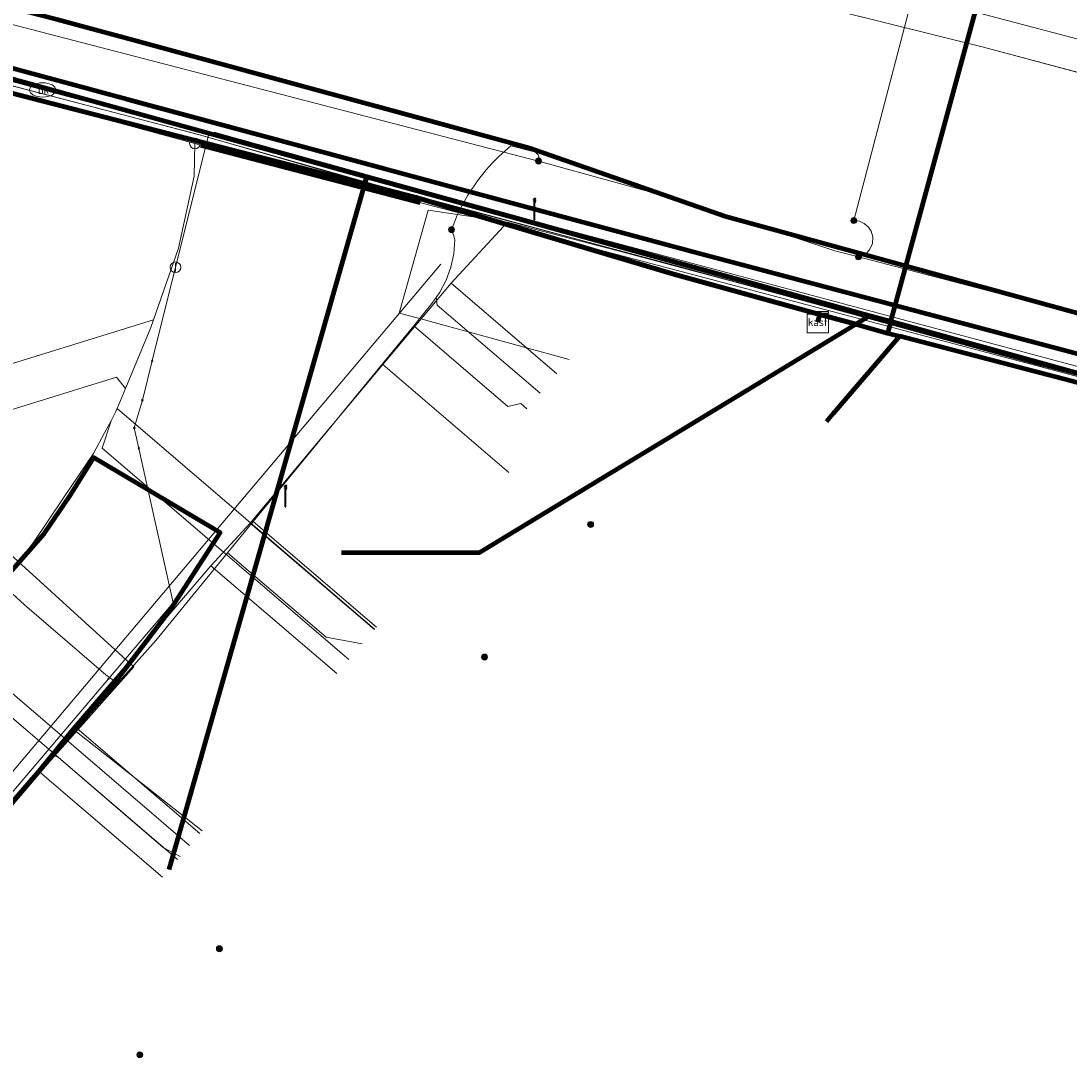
# Model space of a CAD drawing. Extents: x 152558 to 154479, y 462974 to 463683.
# Tile 257 of 638: x 153604 to 153644, y 463461 to 463501. Entities that reach past the tile are written whole.
import ezdxf
from ezdxf.enums import TextEntityAlignment as Align
from ezdxf.lldxf.tags import DXFTag

# ---------------------------------------------------------------- set-up
doc = ezdxf.new("R2010")
doc.units = 0
doc.header["$LTSCALE"] = 0.2
doc.layers.get('0').update_dxf_attribs({"linetype": 'CONTINUOUS'})
for name, color, linetype, lineweight in [('B-RO-KL-DATA_COAXIAAL_17_ZIGGO BV-G', 90, 'KL-DATA-N', 18), ('B-RO-KL-DATA_COAXIAAL_7_ZIGGO BV-G', 90, 'KL-DATA-N', 18), ('B-RO-KL-DATA_DUCT_ZIGGO BV-G', 90, 'CONTINUOUS', 100), ('B-RO-KL-DATA_EUROFIBER NEDERLAND BV-G', 90, 'KL-DATA-N', 18), ('B-RO-KL-DATA_HULPSTUK_KPN BV-S', 90, 'CONTINUOUS', 25), ('B-RO-KL-DATA_HULPSTUK_ZIGGO BV-S', 90, 'CONTINUOUS', 25), ('B-RO-KL-DATA_KABELBED_KPN BV-G', 90, 'CONTINUOUS', 100), ('B-RO-KL-DATA_KABELBED_ZIGGO BV-G', 90, 'CONTINUOUS', 100), ('B-RO-KL-DATA_MANTELBUIS_ASBESTCEMENT_KPN BV-G', 90, 'CONTINUOUS', 100), ('B-RO-KL-DATA_MANTELBUIS_BETON_KPN BV-G', 90, 'CONTINUOUS', 100), ('B-RO-KL-DATA_MANTELBUIS_PVC_1_KPN BV-G', 90, 'CONTINUOUS', 100), ('B-RO-KL-DATA_MANTELBUIS_ZIGGO BV-G', 90, 'CONTINUOUS', 100), ('B-RO-KL-DATA_REGGEFIBER OPERATOR BV-G', 90, 'KL-DATA-N', 18), ('B-RO-KL-DATA_STEDIN NETBEHEER BV-G', 90, 'KL-DATA-N', 18), ('B-RO-KL-ET_LS_400 V_STEDIN NETBEHEER BV-G', 190, 'KL-LS-N', 18), ('B-RO-KL-ET_LS_GEMEENTE AMERSFOORT-S', 190, 'CONTINUOUS', 25), ('B-RO-KL-ET_LS_HULPSTUK_STEDIN NETBEHEER BV-S', 190, 'CONTINUOUS', 25), ('B-RO-KL-ET_MS_10 KV_STEDIN NETBEHEER BV-G', 130, 'KL-MS-N', 18), ('B-RO-KL-GAS_LD_HULPSTUK_STEDIN NETBEHEER BV-S', 50, 'CONTINUOUS', 25), ('B-RO-KL-GAS_LD_KOPER_22_0.1 BAR_STEDIN NETBEHEER BV-G', 50, 'KL-GAS-LD-N', 18), ('B-RO-KL-GAS_LD_MANTELBUIS_ASBESTCEMENT_STEDIN NETBEHEER BV-G', 50, 'CONTINUOUS', 100), ('B-RO-KL-GAS_LD_PE_32_0.1 BAR_STEDIN NETBEHEER BV-G', 50, 'KL-GAS-LD-N', 18), ('B-RO-KL-GAS_LD_PVC_110_0.1 BAR_STEDIN NETBEHEER BV-G', 50, 'KL-GAS-LD-N', 18), ('B-RO-KL-GAS_LD_PVC_63_0.1 BAR_STEDIN NETBEHEER BV-G', 50, 'KL-GAS-LD-N', 18), ('B-RO-KL-WATER_100_VITENS-G', 170, 'KL-WATER-N', 18), ('B-RO-KL-WATER_150_VITENS-G', 170, 'KL-WATER-N', 18), ('B-RO-KL-WATER_HULPSTUK_VITENS-S', 170, 'CONTINUOUS', 25), ('B-RO-KL-WATER_VITENS-S', 170, 'CONTINUOUS', 25)]:
    doc.layers.add(name, color=color, linetype=linetype, lineweight=lineweight)
doc.styles.add('NLCS-ISO', font='NLCS-ISO.ttf')
tags = doc.linetypes.add('KL-DATA-N', pattern='A,4,-1,[101,NLCS.SHX,S=0.5,R=0,X=0,Y=0],-1,4,-1,["D",Standard,S=1,R=0,X=-0.25,Y=-0.5],-1.5', length=12.5).pattern_tags.tags
tags[18] = DXFTag(74, 10)
tags = doc.linetypes.add('KL-GAS-LD-N', pattern='A,4,-1,[69,NLCS.SHX,S=0.5,R=0,X=0,Y=0],-1,4,-1,["L",Standard,S=1,R=0,X=0.25,Y=-0.5],-2', length=13).pattern_tags.tags
tags[18] = DXFTag(74, 10)
tags = doc.linetypes.add('KL-LS-N', pattern='A,4,-1,[103,NLCS.SHX,S=0.75,R=0,X=0,Y=0],-1,4,-1,["L",Standard,S=1,R=0,X=0,Y=-0.5],-2', length=13).pattern_tags.tags
tags[18] = DXFTag(74, 10)
tags = doc.linetypes.add('KL-MS-N', pattern='A,4,-1,[103,NLCS.SHX,S=0.75,R=0,X=0,Y=0],-1,4,-1,["M",Standard,S=1,R=0,X=0,Y=-0.5],-2', length=13).pattern_tags.tags
tags[18] = DXFTag(74, 10)
doc.linetypes.add('KL-WATER-N', pattern='A,7,-0.5,[168,NLCS.SHX,S=0.75,R=0,X=0.75,Y=0],-2', length=9.5)

# ---------------------------------------------------------------- blocks, each defined once
blk = doc.blocks.new('SKL-WTB_HULP_T STUK-SO')
at = {"color": 0, "linetype": 'ByBlock', "lineweight": 18}
blk.add_circle((0, 0), 1, dxfattribs=at)
at = {"color": 0, "linetype": 'ByBlock', "lineweight": -2, "style": 'NLCS-ISO'}
blk.add_text('T', height=1, dxfattribs=at).set_placement((0, 0), align=Align.MIDDLE_CENTER)
at = {"color": 0, "linetype": 'ByBlock', "lineweight": 18, "style": 'NLCS-ISO', "flags": 1}
for tag, p in [('TYPE', (1.5, 0)), ('LABEL', (1.5, -1.5)), ('OMSCHRIJVING', (1.5, -3))]:
    blk.add_attdef(tag, p, '', height=1, dxfattribs=at)
blk = doc.blocks.new('SKL-WTB_HULP_MOF-SO')
at = {"linetype": 'ByBlock', "lineweight": 18}
h = blk.add_hatch(color=0, dxfattribs=at)
h.dxf.hatch_style = 1
h.paths.add_polyline_path([(-0.5625, 0, 1), (0.5625, 0, 1)])
at = {"color": 0, "linetype": 'ByBlock', "lineweight": 18}
blk.add_circle((0, 0), 0.5625, dxfattribs=at)
at = {"color": 0, "linetype": 'ByBlock', "lineweight": 18, "style": 'NLCS-ISO', "flags": 1}
for tag, p in [('TYPE', (1.5, 0)), ('LABEL', (1.5, -1.5)), ('OMSCHRIJVING', (1.5, -3))]:
    blk.add_attdef(tag, p, '', height=1, dxfattribs=at)
blk = doc.blocks.new('SKL-WTB_HULP_KAST-SO')
at = {"color": 0, "linetype": 'ByBlock', "lineweight": 18}
for points in [[(-2, 2), (2, 2), (2, 1.68), (-2, 1.68)], [(-2, 1.52), (2, 1.52), (2, -2), (-2, -2)]]:
    blk.add_lwpolyline(points, close=True, dxfattribs=at)
at = {"color": 0, "linetype": 'ByBlock', "lineweight": 18, "style": 'NLCS-ISO'}
blk.add_text('kast', height=1.5, dxfattribs=at).set_placement((0, 0), align=Align.MIDDLE_CENTER)
at = {"color": 0, "linetype": 'ByBlock', "lineweight": 18, "style": 'NLCS-ISO', "flags": 1}
for tag, p in [('TYPE', (2.5, 0)), ('LABEL', (2.5, -1.5)), ('OMSCHRIJVING', (2.5, -3))]:
    blk.add_attdef(tag, p, '', height=1, dxfattribs=at)
blk = doc.blocks.new('SKL-WTB_HULP_AFSLUITER-SO')
at = {"color": 0, "linetype": 'ByBlock', "lineweight": 18}
blk.add_lwpolyline([(0, 0.8), (0, -0.8)], dxfattribs=at)
blk.add_circle((0, 0), 1, dxfattribs=at)
at = {"color": 0, "linetype": 'ByBlock', "lineweight": 18, "style": 'NLCS-ISO', "flags": 1}
for tag, p in [('TYPE', (1.5, 0)), ('LABEL', (1.5, -1.5)), ('OMSCHRIJVING', (1.5, -3))]:
    blk.add_attdef(tag, p, '', height=1, dxfattribs=at)
blk = doc.blocks.new('SKL-WATER_BRANDKRAAN_BRANDPUT-SO')
at = {"color": 0, "linetype": 'ByBlock', "lineweight": 18}
blk.add_ellipse((0, 0), major_axis=(2.5, 0), ratio=0.54, dxfattribs=at)
at = {"color": 0, "linetype": 'ByBlock', "lineweight": 18, "style": 'NLCS-ISO'}
blk.add_text('bk', height=1.5, dxfattribs=at).set_placement((0.16, 0), align=Align.MIDDLE_CENTER)
blk = doc.blocks.new('SKL-WTB_HULP_OVERIG-SO')
at = {"color": 0, "linetype": 'ByBlock', "lineweight": 18}
for points in [[(-0.14, 0.14), (0.14, -0.14)], [(0.14, 0.14), (-0.14, -0.14)]]:
    blk.add_lwpolyline(points, dxfattribs=at)
at = {"color": 0, "linetype": 'ByBlock', "lineweight": 18, "style": 'NLCS-ISO', "flags": 1}
for tag, p in [('TYPE', (1.5, 0)), ('LABEL', (1.5, -1.5)), ('OMSCHRIJVING', (1.5, -3))]:
    blk.add_attdef(tag, p, '', height=1, dxfattribs=at)
blk = doc.blocks.new('SKL-ET_LS_MAST-SO')
for p, q in [((-0.05, 2.07), (0.05, 2.07)), ((-0.05, -2), (0.05, -2))]:
    blk.add_line(p, q)
for points in [[(-0.05, -2), (-0.05, 2.07)], [(0.05, -2), (0.05, 2.07)], [(-0.18, 1.76), (-0.22, 1.76), (-0.22, 1.84), (-0.18, 1.84), (-0.18, 1.79)], [(-0.18, 1.49), (-0.22, 1.49), (-0.22, 1.57), (-0.18, 1.57), (-0.18, 1.52)], [(-0.18, 1.79), (-0.05, 1.79)], [(-0.18, 1.76), (-0.05, 1.76)], [(-0.18, 1.52), (-0.05, 1.52)], [(-0.18, 1.49), (-0.05, 1.49)], [(0.18, 1.92), (0.05, 1.92)], [(0.18, 1.89), (0.05, 1.89)], [(0.18, 1.66), (0.05, 1.66)], [(0.18, 1.63), (0.05, 1.63)], [(0.18, 1.39), (0.05, 1.39)], [(0.18, 1.36), (0.05, 1.36)], [(0.18, 1.89), (0.22, 1.89), (0.22, 1.97), (0.18, 1.97), (0.18, 1.92)], [(0.18, 1.63), (0.22, 1.63), (0.22, 1.71), (0.18, 1.71), (0.18, 1.66)], [(0.18, 1.36), (0.22, 1.36), (0.22, 1.44), (0.18, 1.44), (0.18, 1.39)]]:
    blk.add_lwpolyline(points)

msp = doc.modelspace()

# ---------------------------------------------------------------- linework, layer by layer
at = {"layer": 'B-RO-KL-DATA_COAXIAAL_17_ZIGGO BV-G', "flags": 128}
for points in [[(153460.543, 463559.799), (153460.36, 463559.108), (153460.146, 463558.302), (153459.007, 463554.013), (153461.277, 463553.535), (153462.96, 463553.181), (153465.008, 463552.636), (153468.737, 463551.748), (153465.008, 463552.636), (153462.96, 463553.181), (153468.737, 463551.748), (153500, 463543.431), (153534.946, 463533.938), (153539.861, 463532.588), (153548.009, 463530.349), (153552.228, 463529.19), (153554.713, 463528.508), (153558.063, 463527.588), (153562.045, 463526.494), (153565.421, 463525.566), (153569.987, 463524.312), (153573.332, 463523.393), (153579.649, 463521.657), (153582.8, 463520.792), (153584.722, 463520.292), (153592.754, 463518.204), (153599.798, 463516.373), (153606.598, 463514.606), (153613.365, 463512.847), (153619.54, 463511.242), (153621.618, 463510.702), (153631.406, 463508.131), (153639.896, 463505.901), (153641.54, 463505.469), (153640.046, 463500), (153637.218, 463489.648), (153647.3, 463486.861), (153656.665, 463484.439), (153661.594, 463483.165), (153667.703, 463481.586), (153673.812, 463480.006), (153680.615, 463478.247), (153682.664, 463477.717), (153685.747, 463476.912), (153695.49, 463473.95), (153697.064, 463473.539), (153697.462, 463473.435), (153697.741, 463473.362), (153697.779, 463473.352), (153704.065, 463471.708), (153708.833, 463470.461), (153710.32, 463470.072), (153711.073, 463469.875), (153713.316, 463469.289), (153713.355, 463469.439), (153718.535, 463468.148), (153720.185, 463467.737), (153721.096, 463467.51), (153721.874, 463467.316), (153721.915, 463467.303), (153723.423, 463466.848), (153723.494, 463466.826), (153728.027, 463465.704), (153731.055, 463464.954), (153731.49, 463464.846), (153735.499, 463463.854), (153735.673, 463463.756), (153735.831, 463463.635), (153735.972, 463463.493), (153736.092, 463463.334), (153736.653, 463463.187), (153736.734, 463463.165), (153737.435, 463462.982), (153737.751, 463462.899), (153737.708, 463462.736), (153737.743, 463462.727), (153737.68, 463462.485), (153737.649, 463462.364), (153737.617, 463462.243), (153737.459, 463461.635), (153737.528, 463461.622)], [(153632.428, 463511.935), (153631.406, 463508.131), (153639.896, 463505.901), (153641.54, 463505.469), (153640.046, 463500), (153637.218, 463489.648), (153637.1, 463489.217), (153635.898, 463489.548), (153634.549, 463489.92), (153634.47, 463489.63)]]:
    msp.add_lwpolyline(points, dxfattribs=at)
at = {"layer": 'B-RO-KL-DATA_COAXIAAL_7_ZIGGO BV-G', "flags": 128}
for points in [[(153634.47, 463489.63), (153634.549, 463489.92), (153629.082, 463491.428), (153619.326, 463494.325), (153617.377, 463494.828), (153611.566, 463496.327), (153597.387, 463499.984), (153597.438, 463499.818), (153596.769, 463500), (153590.04, 463501.828), (153589.819, 463501.017)], [(153634.47, 463489.63), (153634.549, 463489.92), (153629.082, 463491.428), (153619.326, 463494.325), (153617.377, 463494.828), (153611.566, 463496.327), (153597.387, 463499.984), (153597.438, 463499.818), (153598.355, 463496.854), (153592.618, 463495.08)], [(153634.47, 463489.63), (153634.549, 463489.92), (153629.082, 463491.428), (153619.326, 463494.325), (153617.377, 463494.828), (153611.566, 463496.327), (153597.387, 463499.984), (153597.438, 463499.818), (153598.355, 463496.854), (153600.864, 463488.742), (153595.132, 463486.969)], [(153634.47, 463489.63), (153634.549, 463489.92), (153629.082, 463491.428), (153619.326, 463494.325), (153617.377, 463494.828), (153611.566, 463496.327), (153597.387, 463499.984), (153597.438, 463499.818), (153598.355, 463496.854), (153600.864, 463488.742), (153603.629, 463479.802), (153599.892, 463475.624), (153597.382, 463477.87)], [(153634.47, 463489.63), (153634.549, 463489.92), (153629.082, 463491.428), (153619.326, 463494.325), (153617.377, 463494.828), (153609.995, 463468.984)], [(153634.47, 463489.63), (153634.549, 463489.92), (153635.898, 463489.548), (153629.282, 463485.535), (153624.584, 463482.686), (153621.716, 463480.946), (153616.504, 463480.946)], [(153634.47, 463489.63), (153634.549, 463489.92), (153635.898, 463489.548), (153629.282, 463485.535), (153624.584, 463482.686), (153621.716, 463480.946), (153616.504, 463480.946)], [(153634.47, 463489.63), (153634.549, 463489.92), (153635.898, 463489.548), (153629.282, 463485.535), (153624.584, 463482.686), (153621.716, 463480.946), (153616.504, 463480.946)], [(153634.47, 463489.63), (153634.549, 463489.92), (153635.898, 463489.548), (153629.282, 463485.535), (153624.584, 463482.686), (153621.716, 463480.946), (153621, 463480.946)], [(153634.47, 463489.63), (153634.549, 463489.92), (153635.898, 463489.548), (153629.282, 463485.535), (153624.584, 463482.686), (153621.716, 463480.946), (153621, 463480.946)], [(153634.47, 463489.63), (153634.549, 463489.92), (153635.898, 463489.548), (153629.282, 463485.535), (153624.584, 463482.686)], [(153634.47, 463489.63), (153634.549, 463489.92), (153635.898, 463489.548), (153629.282, 463485.535)], [(153634.47, 463489.63), (153634.549, 463489.92), (153635.898, 463489.548), (153637.1, 463489.217), (153637.218, 463489.648), (153647.3, 463486.861), (153656.665, 463484.439), (153661.594, 463483.165), (153667.703, 463481.586), (153666.737, 463477.851)], [(153634.47, 463489.63), (153634.549, 463489.92), (153635.898, 463489.548), (153637.1, 463489.217), (153637.218, 463489.648), (153647.3, 463486.861), (153656.665, 463484.439), (153661.594, 463483.165), (153667.703, 463481.586), (153673.812, 463480.006), (153672.841, 463476.254)], [(153634.47, 463489.63), (153634.549, 463489.92), (153635.898, 463489.548), (153637.1, 463489.217), (153637.218, 463489.648), (153647.3, 463486.861), (153656.665, 463484.439), (153655.707, 463480.735)], [(153634.47, 463489.63), (153634.549, 463489.92), (153635.898, 463489.548), (153637.1, 463489.217), (153637.218, 463489.648), (153647.3, 463486.861), (153656.665, 463484.439), (153661.594, 463483.165), (153667.703, 463481.586), (153673.812, 463480.006), (153680.615, 463478.247), (153679.64, 463474.477)], [(153634.47, 463489.63), (153634.549, 463489.92), (153635.898, 463489.548), (153637.1, 463489.217), (153637.218, 463489.648), (153647.3, 463486.861), (153656.665, 463484.439), (153661.594, 463483.165), (153660.633, 463479.447)], [(153652.638, 463481.537), (153653.523, 463484.923), (153637.548, 463489.1), (153637.1, 463489.217), (153635.898, 463489.548), (153634.549, 463489.92), (153634.47, 463489.63)]]:
    msp.add_lwpolyline(points, dxfattribs=at)
at = {"layer": 'B-RO-KL-DATA_DUCT_ZIGGO BV-G', "flags": 128}
for points in [[(153704.065, 463471.708), (153697.779, 463473.352), (153695.49, 463473.95), (153685.747, 463476.912), (153680.615, 463478.247), (153673.812, 463480.006), (153667.703, 463481.586), (153661.594, 463483.165), (153656.665, 463484.439), (153647.3, 463486.861), (153637.218, 463489.648), (153636.424, 463489.867), (153617.456, 463495.112), (153617.377, 463494.828), (153597.387, 463499.984), (153597.438, 463499.818), (153590.04, 463501.828), (153537.693, 463516.201), (153526.197, 463519.103)], [(153704.065, 463471.708), (153697.779, 463473.352), (153695.49, 463473.95), (153685.747, 463476.912), (153680.615, 463478.247), (153673.812, 463480.006), (153667.703, 463481.586), (153661.594, 463483.165), (153656.665, 463484.439), (153647.3, 463486.861), (153637.218, 463489.648), (153636.424, 463489.867), (153635.898, 463489.548), (153634.549, 463489.92), (153629.082, 463491.428), (153619.326, 463494.325), (153617.377, 463494.828), (153597.387, 463499.984), (153597.438, 463499.818), (153590.04, 463501.828), (153537.693, 463516.201), (153526.197, 463519.103)], [(153526.197, 463519.103), (153537.693, 463516.201), (153590.04, 463501.828), (153597.438, 463499.818), (153597.387, 463499.984), (153617.377, 463494.828), (153619.326, 463494.325), (153629.082, 463491.428), (153634.549, 463489.92), (153635.898, 463489.548), (153636.424, 463489.867), (153637.218, 463489.648), (153647.3, 463486.861), (153656.665, 463484.439), (153661.594, 463483.165), (153667.703, 463481.586), (153673.812, 463480.006), (153680.615, 463478.247), (153685.747, 463476.912), (153695.49, 463473.95), (153697.779, 463473.352), (153704.065, 463471.708)], [(153526.197, 463519.103), (153537.693, 463516.201), (153590.04, 463501.828), (153597.438, 463499.818), (153597.387, 463499.984), (153617.377, 463494.828), (153619.326, 463494.325), (153629.082, 463491.428), (153634.549, 463489.92), (153635.898, 463489.548), (153636.424, 463489.867), (153637.218, 463489.648), (153647.3, 463486.861), (153656.665, 463484.439), (153661.594, 463483.165), (153667.703, 463481.586), (153673.812, 463480.006), (153680.615, 463478.247), (153685.747, 463476.912), (153695.49, 463473.95), (153697.779, 463473.352), (153704.065, 463471.708)], [(153526.197, 463519.103), (153537.693, 463516.201), (153590.04, 463501.828), (153597.438, 463499.818), (153597.387, 463499.984), (153617.377, 463494.828), (153619.326, 463494.325), (153629.082, 463491.428), (153634.549, 463489.92), (153635.898, 463489.548), (153636.424, 463489.867), (153637.218, 463489.648), (153647.3, 463486.861), (153656.665, 463484.439), (153661.594, 463483.165), (153667.703, 463481.586), (153673.812, 463480.006), (153680.615, 463478.247), (153685.747, 463476.912), (153695.49, 463473.95), (153697.779, 463473.352), (153704.065, 463471.708)], [(153704.065, 463471.708), (153697.779, 463473.352), (153695.49, 463473.95), (153685.747, 463476.912), (153680.615, 463478.247), (153673.812, 463480.006), (153667.703, 463481.586), (153661.594, 463483.165), (153656.665, 463484.439), (153647.3, 463486.861), (153637.218, 463489.648), (153636.424, 463489.867), (153635.898, 463489.548), (153634.549, 463489.92), (153629.082, 463491.428), (153619.326, 463494.325), (153617.377, 463494.828), (153597.387, 463499.984), (153597.438, 463499.818), (153590.04, 463501.828), (153537.693, 463516.201), (153526.197, 463519.103)], [(153526.197, 463519.103), (153537.693, 463516.201), (153590.04, 463501.828), (153597.438, 463499.818), (153597.387, 463499.984), (153617.377, 463494.828), (153617.456, 463495.112), (153636.424, 463489.867), (153637.218, 463489.648), (153647.3, 463486.861), (153656.665, 463484.439), (153661.594, 463483.165), (153667.703, 463481.586), (153673.812, 463480.006), (153680.615, 463478.247), (153685.747, 463476.912), (153695.49, 463473.95), (153697.779, 463473.352), (153704.065, 463471.708)], [(153704.065, 463471.708), (153697.779, 463473.352), (153695.49, 463473.95), (153685.747, 463476.912), (153680.615, 463478.247), (153673.812, 463480.006), (153667.703, 463481.586), (153661.594, 463483.165), (153656.665, 463484.439), (153647.3, 463486.861), (153637.218, 463489.648), (153636.424, 463489.867), (153635.898, 463489.548), (153634.549, 463489.92), (153629.082, 463491.428), (153619.326, 463494.325), (153617.377, 463494.828), (153597.387, 463499.984), (153597.438, 463499.818), (153590.04, 463501.828), (153537.693, 463516.201), (153526.197, 463519.103)], [(153704.065, 463471.708), (153697.779, 463473.352), (153695.49, 463473.95), (153685.747, 463476.912), (153680.615, 463478.247), (153673.812, 463480.006), (153667.703, 463481.586), (153661.594, 463483.165), (153656.665, 463484.439), (153647.3, 463486.861), (153637.218, 463489.648), (153636.424, 463489.867), (153635.898, 463489.548), (153634.549, 463489.92), (153629.082, 463491.428), (153619.326, 463494.325), (153617.377, 463494.828), (153597.387, 463499.984), (153597.438, 463499.818), (153590.04, 463501.828), (153537.693, 463516.201), (153526.197, 463519.103)], [(153704.065, 463471.708), (153697.779, 463473.352), (153695.49, 463473.95), (153685.747, 463476.912), (153680.615, 463478.247), (153673.812, 463480.006), (153667.703, 463481.586), (153661.594, 463483.165), (153656.665, 463484.439), (153647.3, 463486.861), (153637.218, 463489.648), (153636.424, 463489.867), (153635.898, 463489.548), (153634.549, 463489.92), (153629.082, 463491.428), (153619.326, 463494.325), (153617.377, 463494.828), (153597.387, 463499.984), (153597.438, 463499.818), (153590.04, 463501.828), (153537.693, 463516.201), (153526.197, 463519.103)], [(153704.065, 463471.708), (153697.779, 463473.352), (153695.49, 463473.95), (153685.747, 463476.912), (153680.615, 463478.247), (153673.812, 463480.006), (153667.703, 463481.586), (153661.594, 463483.165), (153656.665, 463484.439), (153647.3, 463486.861), (153637.218, 463489.648), (153636.424, 463489.867), (153635.898, 463489.548), (153634.549, 463489.92), (153629.082, 463491.428), (153619.326, 463494.325), (153617.377, 463494.828), (153597.387, 463499.984), (153597.438, 463499.818), (153590.04, 463501.828), (153537.693, 463516.201), (153526.197, 463519.103)]]:
    msp.add_lwpolyline(points, dxfattribs=at)
at = {"layer": 'B-RO-KL-DATA_EUROFIBER NEDERLAND BV-G', "flags": 128}
msp.add_lwpolyline([(153121.5, 463384.9), (153118.7, 463385.3), (153112.3, 463387), (153111.1, 463387.4), (153110.2, 463388.1), (153110.6, 463390.3), (153112.1, 463396.3), (153113.1, 463402.8), (153113.3, 463406.2), (153112.9, 463407.3), (153112.9, 463413.6), (153112, 463421.3), (153109.9, 463428.3), (153107.1, 463435.7), (153103.8, 463442.4), (153099.1, 463449.1), (153096, 463452.3), (153095, 463454.7), (153091.2, 463458.4), (153090.7, 463459.4), (153088.4, 463461), (153067.9, 463474.2), (153053.1, 463483.3), (153038.5, 463492.6), (153043.8, 463501), (153043.8, 463501.4), (153037.9, 463505.5), (153029.7, 463510.5), (153009.1, 463523.3), (153002.1, 463528), (152977.7, 463543.5), (152974.3, 463546.2), (152971.2, 463550.5), (152969, 463555.7), (152968.3, 463559.4), (152966.8, 463570.2), (152964.1, 463591.5), (152962.6, 463604.2), (152960.9, 463617.6), (152960.6, 463619.3), (152959.2, 463630.8), (152957.4, 463644.6), (152957.3, 463646.4), (152961.1, 463649), (152966, 463650.4), (152979, 463654.6), (152994.9, 463659.6), (152998.1, 463658.9), (153005.8, 463659.7), (153008.3, 463661), (153013.2, 463661.1), (153014.8, 463661.3), (153017.6, 463662.4), (153026.3, 463662.8), (153030.7, 463662.6), (153037.6, 463661.8), (153046.8, 463660.4), (153057.3, 463657.7), (153068.9, 463653.5), (153083.7, 463647.9), (153094.5, 463643.5), (153097.3, 463642.9), (153103.9, 463640.4), (153111.5, 463636.9), (153126.6, 463631.2), (153152.7, 463621), (153154.4, 463620.5), (153156.3, 463619.7), (153157.9, 463618.3), (153158.4, 463617.1), (153158, 463614.3), (153158, 463614), (153158.3, 463613.7), (153163.5, 463612.2), (153164.6, 463612.6), (153165.6, 463614.8), (153167, 463615.6), (153168.6, 463615.3), (153187.9, 463610), (153271.4, 463587.6), (153289.4, 463583), (153318.1, 463575.1), (153319.2, 463574.9), (153319.4, 463573.8), (153318.8, 463570), (153319.2, 463569.4), (153320, 463569.1), (153326.4, 463567.3), (153327, 463568.4), (153327.6, 463571.1), (153329, 463572.2), (153329.4, 463572.2), (153356.9, 463564.7), (153365.6, 463562.5), (153366, 463562.5), (153368.7, 463561.9), (153371.2, 463561), (153372.2, 463560.9), (153381.9, 463558.3), (153386.8, 463556.9), (153429.8, 463545.3), (153435.7, 463543.5), (153486.6, 463529.8), (153500.6, 463525.9), (153520.2, 463521), (153578.3, 463505.3), (153611.1, 463496.7), (153617.8, 463494.8), (153679.4, 463478.2), (153685.9, 463476.3), (153687.1, 463475), (153687.5, 463473.8), (153686.8, 463471.6), (153686.4, 463469.8), (153686.8, 463469.3), (153687.4, 463470.1), (153687.5, 463472.1), (153692.084, 463495.773)], dxfattribs=at)
at = {"layer": 'B-RO-KL-DATA_KABELBED_KPN BV-G', "flags": 128}
for points in [[(153685.074, 463477.601), (153682.79, 463478.201), (153673.235, 463480.736), (153629.797, 463492.263), (153620.769, 463494.698), (153615.136, 463496.217), (153601.12, 463500), (153590.076, 463502.98), (153537.903, 463516.973), (153520.871, 463521.268), (153500.281, 463526.798), (153500, 463526.873), (153491.802, 463529.075), (153490.368, 463529.46), (153489.22, 463529.768)], [(153499.998, 463529.05), (153500.091, 463529.026), (153508.556, 463525.468), (153513.696, 463525.856), (153522.452, 463522.938), (153531.955, 463520.28), (153538.395, 463518.808), (153545.123, 463516.999), (153556.152, 463514.12), (153573.673, 463509.251), (153589.386, 463505.238), (153596.692, 463503.373), (153605.758, 463501.058), (153608.654, 463500.27)], [(153608.654, 463500.27), (153623.602, 463496.205), (153630.971, 463493.627), (153647.852, 463488.99), (153683.218, 463479.846), (153688.367, 463478.084), (153694.729, 463475.885), (153698.366, 463474.784), (153699.686, 463474.385), (153708.745, 463472.036), (153718.887, 463469.381), (153729.204, 463466.737), (153735.62, 463465.093), (153737.15, 463464.684), (153738.333, 463464.158), (153739.546, 463463.704), (153759.67, 463458.516), (153783.437, 463452.051), (153804.374, 463446.423)], [(153618.122, 463495.412), (153608.467, 463498.017)], [(153617.844, 463497.771), (153623.602, 463496.205)], [(153583.424, 463456.556), (153598.958, 463474.589), (153603.444, 463479.566), (153605.289, 463481.662), (153606.26, 463483.074), (153607.167, 463484.529), (153611.925, 463481.698), (153610.039, 463478.778), (153607.935, 463476.01), (153604.51, 463471.994), (153588.024, 463452.727)], [(153607.361, 463484.412), (153611.678, 463481.844)]]:
    msp.add_lwpolyline(points, dxfattribs=at)
at = {"layer": 'B-RO-KL-DATA_KABELBED_ZIGGO BV-G', "flags": 128}
for points in [[(153637.218, 463489.648), (153641.54, 463505.469)], [(153597.438, 463499.818), (153597.387, 463499.984), (153617.377, 463494.828)], [(153599.775, 463500), (153617.456, 463495.112)], [(153617.377, 463494.828), (153617.456, 463495.112)], [(153617.456, 463495.112), (153636.424, 463489.867)], [(153617.377, 463494.828), (153609.995, 463468.984)], [(153617.377, 463494.828), (153619.326, 463494.325), (153629.082, 463491.428), (153634.549, 463489.92)], [(153634.47, 463489.63), (153634.549, 463489.92)], [(153634.549, 463489.92), (153635.898, 463489.548)], [(153629.282, 463485.535), (153635.898, 463489.548)], [(153635.898, 463489.548), (153636.424, 463489.867)], [(153635.898, 463489.548), (153637.1, 463489.217)], [(153636.424, 463489.867), (153637.218, 463489.648)], [(153637.218, 463489.648), (153637.1, 463489.217)], [(153637.218, 463489.648), (153647.3, 463486.861), (153656.665, 463484.439)], [(153637.1, 463489.217), (153637.548, 463489.1)], [(153635.051, 463486.185), (153637.548, 463489.1)], [(153652.638, 463481.537), (153653.523, 463484.923), (153637.548, 463489.1)], [(153634.791, 463485.881), (153635.051, 463486.185)], [(153624.584, 463482.686), (153629.282, 463485.535)], [(153621, 463480.946), (153621.716, 463480.946), (153624.584, 463482.686)], [(153616.504, 463480.946), (153621, 463480.946)]]:
    msp.add_lwpolyline(points, dxfattribs=at)
at = {"layer": 'B-RO-KL-DATA_MANTELBUIS_ASBESTCEMENT_KPN BV-G', "flags": 128}
msp.add_lwpolyline([(153607.361, 463484.412), (153611.678, 463481.844)], dxfattribs=at)
at = {"layer": 'B-RO-KL-DATA_MANTELBUIS_BETON_KPN BV-G', "flags": 128}
msp.add_lwpolyline([(153617.844, 463497.771), (153623.602, 463496.205)], dxfattribs=at)
at = {"layer": 'B-RO-KL-DATA_MANTELBUIS_PVC_1_KPN BV-G', "flags": 128}
msp.add_lwpolyline([(153618.122, 463495.412), (153608.467, 463498.017)], dxfattribs=at)
msp.add_lwpolyline([(153618.122, 463495.412), (153608.467, 463498.017)], dxfattribs=at)
msp.add_lwpolyline([(153618.122, 463495.412), (153608.467, 463498.017)], dxfattribs=at)
msp.add_lwpolyline([(153618.122, 463495.412), (153608.467, 463498.017)], dxfattribs=at)
at = {"layer": 'B-RO-KL-DATA_MANTELBUIS_ZIGGO BV-G', "flags": 128}
msp.add_lwpolyline([(153611.566, 463496.327), (153617.377, 463494.828), (153617.456, 463495.112), (153611.673, 463496.711)], dxfattribs=at)
msp.add_lwpolyline([(153611.566, 463496.327), (153617.377, 463494.828), (153617.456, 463495.112), (153611.673, 463496.711)], dxfattribs=at)
at = {"layer": 'B-RO-KL-DATA_REGGEFIBER OPERATOR BV-G', "flags": 128}
for points in [[(153140, 463381), (153138.4, 463380.7), (153121.4, 463384.1), (153118.7, 463385.3), (153117.1, 463385.7), (153112.3, 463387), (153111.1, 463387.4), (153110.2, 463388.1), (153110.6, 463390.3), (153112.1, 463396.3), (153112.9, 463401.5), (153113.1, 463402.8), (153113.3, 463406.2), (153112.9, 463407.3), (153112.9, 463411.3), (153112.9, 463413.6), (153112, 463421.3), (153109.9, 463428.3), (153107.4, 463434.8), (153107.1, 463435.7), (153103.8, 463442.4), (153103.5, 463442.9), (153099.1, 463449.1), (153096.6, 463452.6), (153095, 463454.7), (153092.7, 463456.9), (153091.2, 463458.4), (153090.7, 463459.4), (153088.4, 463461), (153082.5, 463464.8), (153082.1, 463465.1), (153076.7, 463468.6), (153069.4, 463473.2), (153067.6, 463473.8), (153060.6, 463478.7), (153053.1, 463483.3), (153044.5, 463488.8), (153038.5, 463492.6), (153038.9, 463493.3), (153043.2, 463500), (153043.8, 463501), (153043.8, 463501.4), (153040.5, 463503.7), (153037.9, 463505.5), (153029.7, 463510.5), (153009.1, 463523.3), (153002.1, 463528), (152991.4, 463534.8), (152977.7, 463543.5), (152974.3, 463546.2), (152971.2, 463550.5), (152969, 463555.7), (152968.3, 463559.4), (152966.8, 463570.2), (152966.5, 463572.7), (152966, 463577), (152965.4, 463581.3), (152964.9, 463585.6), (152964.4, 463589.9), (152964.1, 463591.5), (152962.6, 463604.2), (152960.7, 463618.5), (152960.6, 463619.3), (152959.1, 463631.7), (152958.8, 463633.6), (152957.4, 463644.6), (152957.4, 463645.5), (152957.3, 463646.4), (152957.8, 463646.6), (152959.3, 463646.9), (152959.9, 463647), (152960.4, 463646.6), (152960.4, 463646.9), (152960.4, 463648.3), (152961.1, 463649), (152966, 463650.4), (152979, 463654.6), (152994.9, 463659.6), (152996, 463659.4), (152998.1, 463658.9), (153003.5, 463659.5), (153005.8, 463659.7), (153008.3, 463661), (153013.2, 463661.1), (153014.8, 463661.3), (153017.6, 463662.4), (153026.3, 463662.8), (153030.8, 463662.5), (153037.6, 463661.8), (153046.8, 463660.4), (153057.3, 463657.7), (153063.3, 463655.5), (153083.7, 463647.9), (153094.5, 463643.5), (153096.2, 463643.1), (153097.3, 463642.9), (153098.1, 463642.6), (153103.9, 463640.4), (153106.4, 463639.2), (153113, 463636.4), (153130.3, 463629.7), (153146.5, 463623.4), (153152.7, 463621), (153154.4, 463620.5), (153156.3, 463619.7), (153156.6, 463619.4), (153157.9, 463618.3), (153158.4, 463617.1), (153158, 463614.3), (153158, 463614), (153158.3, 463613.7), (153163.5, 463612.2), (153164.6, 463612.6), (153165.6, 463614.8), (153167, 463615.6), (153168.6, 463615.3), (153187.9, 463610), (153209.5, 463604.2), (153244.2, 463594.8), (153247.7, 463593.9), (153272.9, 463587.2), (153287.4, 463583.5), (153310.9, 463577.1), (153318.1, 463575.1), (153319.2, 463574.9), (153319.4, 463573.8), (153319, 463571.1), (153318.8, 463570), (153319.2, 463569.4), (153320, 463569.1), (153325.9, 463567.4), (153326.4, 463567.3), (153326.7, 463567.9), (153327, 463568.4), (153327.6, 463571.1), (153329, 463572.2), (153329.4, 463572.2), (153331.9, 463571.6), (153353.8, 463565.6), (153365.6, 463562.5), (153366, 463562.5), (153368.7, 463561.9), (153371.2, 463561), (153372.2, 463560.9), (153381.9, 463558.3), (153386.8, 463556.9), (153387.6, 463556.7), (153411.5, 463550.2), (153432.6, 463544.5), (153435.7, 463543.5), (153444.9, 463541), (153459.6, 463537.1), (153486.6, 463529.8), (153494.7, 463527.5), (153500.6, 463525.9), (153520.2, 463521), (153536.3, 463516.6), (153578.3, 463505.3), (153611.1, 463496.7), (153617.8, 463494.8), (153629.3, 463491.7), (153642.5, 463488.1), (153659.8, 463483.5), (153679.4, 463478.2), (153685.9, 463476.3), (153687.1, 463475), (153687.5, 463473.8), (153686.8, 463471.8), (153686.8, 463471.6), (153686.4, 463469.8), (153686.8, 463469.3), (153687.4, 463470.1), (153687.5, 463472.1), (153692.127, 463495.761)], [(153326.396, 463567.308), (153326.742, 463567.867), (153326.964, 463568.38), (153327.637, 463571.139), (153329.002, 463572.153), (153329.369, 463572.22), (153331.853, 463571.569), (153353.834, 463565.572), (153365.559, 463562.476), (153366.008, 463562.501), (153368.674, 463561.901), (153371.164, 463560.977), (153372.201, 463560.857), (153381.856, 463558.294), (153386.767, 463556.909), (153387.643, 463556.672), (153411.517, 463550.236), (153432.619, 463544.466), (153435.699, 463543.548), (153444.921, 463541.03), (153459.6, 463537.129), (153486.624, 463529.81), (153494.661, 463527.511), (153500.641, 463525.899), (153520.178, 463521.018), (153536.299, 463516.561), (153578.259, 463505.294), (153611.112, 463496.701), (153617.773, 463494.781), (153629.293, 463491.718), (153642.495, 463488.08), (153659.826, 463483.533), (153679.376, 463478.154), (153685.945, 463476.294), (153687.121, 463475.025), (153687.507, 463473.843), (153686.84, 463471.798), (153686.799, 463471.613)], [(153509.89, 463522.693), (153510.118, 463523.463), (153513.537, 463522.554), (153513.611, 463522.534), (153519.439, 463520.983), (153541.542, 463515.113), (153546.086, 463513.938), (153552.385, 463512.259), (153558.576, 463510.517), (153564.39, 463508.947), (153573.243, 463506.759), (153596.636, 463500.387), (153597.771, 463500.169), (153599.926, 463492.747), (153601.481, 463488.126), (153602.97, 463483.112), (153603.855, 463480.574), (153603.783, 463479.678), (153604.552, 463478.973), (153607.619, 463476.334), (153607.892, 463476.125)], [(153687.305, 463471.224), (153687.805, 463473.597), (153686.091, 463476.37), (153678.797, 463478.41), (153674.582, 463479.554), (153669.463, 463480.939), (153669.203, 463480.931), (153660.072, 463483.455), (153656.47, 463484.459), (153651.423, 463485.796), (153626.892, 463492.329), (153622.762, 463493.404), (153620.641, 463491.096), (153618.06, 463488.025), (153613.065, 463482.047), (153611.582, 463480.439), (153607.892, 463476.125)], [(153618.06, 463488.025), (153620.641, 463491.096), (153624.628, 463487.682)], [(153613.065, 463482.047), (153618.06, 463488.025)], [(153618.06, 463488.025), (153622.813, 463483.955)], [(153611.582, 463480.439), (153613.065, 463482.047)], [(153613.065, 463482.047), (153617.747, 463478.038)], [(153606.336, 463474.312), (153607.892, 463476.125), (153611.582, 463480.439)], [(153611.582, 463480.439), (153616.325, 463476.377)], [(153580.309, 463444.065), (153582.985, 463447.076), (153585.311, 463449.797), (153595.239, 463461.375), (153597.337, 463463.757), (153600.093, 463467.027), (153605.046, 463472.736), (153606.336, 463474.312), (153607.892, 463476.125)], [(153605.046, 463472.736), (153606.336, 463474.312)], [(153606.336, 463474.312), (153611.251, 463470.451)], [(153600.093, 463467.027), (153605.046, 463472.736)], [(153605.046, 463472.736), (153609.755, 463468.704)]]:
    msp.add_lwpolyline(points, dxfattribs=at)
at = {"layer": 'B-RO-KL-DATA_STEDIN NETBEHEER BV-G', "flags": 128}
msp.add_lwpolyline([(154241.663, 463272.775), (154240.779, 463273.319), (154238.716, 463275.312), (154219.28, 463297.994), (154209.469, 463309.481), (154205.844, 463312.881), (154202.281, 463315.87), (154197.657, 463319.445), (154195.282, 463321.202), (154168.159, 463335.795), (154154.035, 463339.957), (154153.41, 463340.426), (154153.097, 463341.129), (154153.097, 463341.715), (154155.16, 463351.571), (154153.857, 463351.607), (154153.071, 463351.777), (154152.269, 463351.826), (154143.433, 463353.101), (154139.353, 463354.145), (154133.483, 463355.941), (154111.247, 463365.15), (154102.91, 463369.317), (154098.034, 463371.285), (154083.4, 463376.845), (154070.391, 463380.933), (154042.913, 463389.369), (154000, 463402.641), (153971.113, 463411.354), (153951.788, 463417.517), (153936.83, 463421.583), (153912.116, 463429.29), (153901.725, 463431.913), (153899.74, 463432.245), (153897.717, 463432.796), (153892.884, 463431.796), (153879.879, 463435.343), (153872.535, 463437.292), (153870.878, 463438.371), (153868.804, 463439.134), (153866.524, 463438.937), (153834.598, 463447.402), (153819.304, 463451.731), (153785.875, 463460.819), (153738.066, 463474.273), (153704.153, 463482.996), (153640.722, 463500), (153619.302, 463505.321), (153578.059, 463516.512), (153523.566, 463531.081), (153512.661, 463534.039), (153484.716, 463541.417), (153458.418, 463548.696), (153457.352, 463553.635), (153413.527, 463565.319), (153389.742, 463571.84), (153370.691, 463576.739), (153320.778, 463590.118), (153286.029, 463599.544), (153248.965, 463609.62), (153211.671, 463619.676), (153176.869, 463628.98), (153157.188, 463635.289), (153111.754, 463653.166), (153096.88, 463659.382), (153091.537, 463661.836)], dxfattribs=at)
at = {"layer": 'B-RO-KL-ET_LS_400 V_STEDIN NETBEHEER BV-G', "flags": 128}
for points in [[(153623.621, 463373.673), (153625.431, 463382.952), (153624.977, 463383.036), (153612.127, 463384.391), (153606.523, 463385.951), (153598.441, 463392.511), (153590.648, 463399.642), (153588.277, 463404.9), (153585.013, 463414.11), (153582.419, 463421.79), (153578.165, 463432.788), (153578.187, 463433.779), (153578.232, 463434.672), (153578.302, 463435.578), (153578.401, 463436.523), (153578.531, 463437.496), (153578.682, 463438.427), (153578.904, 463439.571), (153579.069, 463440.31), (153579.288, 463441.182), (153579.529, 463442.05), (153579.795, 463442.917), (153580.234, 463444.192), (153583.708, 463448.252), (153588.123, 463452.71), (153594.747, 463460.284), (153598.525, 463465.228), (153608.673, 463476.626), (153603.874, 463481.003), (153602.804, 463483.824), (153602.355, 463485.275), (153601.881, 463486.808), (153599.488, 463494.541), (153600.169, 463497.36), (153600.286, 463497.846), (153601.438, 463502.615), (153604.733, 463514.164), (153604.734, 463514.257), (153604.684, 463514.433), (153604.574, 463514.579), (153604.42, 463514.676), (153604.331, 463514.7), (153584.19, 463519.87), (153585.066, 463523.026)], [(153623.936, 463495.702), (153596.381, 463502.859), (153593.048, 463503.725), (153590.711, 463504.34), (153571.314, 463509.574), (153570.186, 463509.879), (153569.396, 463510.092), (153566.448, 463510.887), (153565.469, 463511.151), (153559.122, 463512.864), (153556.31, 463513.623), (153554.778, 463514.036), (153553.278, 463514.441), (153547.434, 463516.018), (153542.944, 463517.23), (153541.338, 463517.663), (153531.109, 463520.424)], [(153635.825, 463493.458), (153640.191, 463510.122)], [(153623.936, 463495.702), (153623.952, 463495.755), (153623.95, 463495.859), (153623.922, 463495.933), (153623.832, 463496.028), (153623.73, 463496.067), (153622.894, 463496.279), (153622.45, 463495.889), (153622.189, 463495.626), (153621.964, 463495.377), (153621.629, 463494.955), (153621.268, 463494.414), (153621.021, 463493.97), (153620.871, 463493.657), (153620.656, 463493.114)], [(153623.936, 463495.702), (153629.588, 463494.138), (153631.473, 463493.518), (153635.116, 463492.32), (153636.003, 463492.088)], [(153578.308, 463439.137), (153578.749, 463439.059), (153578.94, 463439.969), (153579.207, 463441.071), (153579.42, 463441.854), (153579.672, 463442.695), (153580.19, 463444.219), (153581.796, 463446.095), (153582.371, 463446.767), (153583.67, 463448.285), (153584.739, 463449.364), (153584.757, 463449.382), (153585.647, 463450.281), (153588.086, 463452.744), (153588.735, 463453.487), (153594.711, 463460.32), (153596.534, 463462.705), (153597.983, 463464.602), (153598.486, 463465.26), (153598.955, 463465.787), (153601.074, 463468.167), (153604.265, 463471.751), (153604.387, 463471.888), (153605.644, 463473.299), (153606.542, 463474.307), (153608.143, 463476.106), (153609.499, 463477.629), (153611.139, 463479.628), (153612.208, 463480.931), (153613.173, 463482.107), (153613.817, 463482.892), (153617.877, 463487.842), (153619.232, 463489.494), (153619.918, 463490.33), (153620.079, 463490.562), (153620.215, 463490.756), (153620.453, 463491.217), (153620.63, 463491.704), (153620.741, 463492.21), (153620.785, 463492.726), (153620.746, 463492.886), (153620.655, 463493.116)], [(153635.825, 463493.458), (153636.045, 463493.431), (153636.218, 463493.354), (153636.386, 463493.208), (153636.482, 463493.059), (153636.544, 463492.839), (153636.528, 463492.592), (153636.423, 463492.361), (153636.293, 463492.221), (153636.085, 463492.103), (153636.003, 463492.088)], [(153636.003, 463492.088), (153650.436, 463488.314), (153650.609, 463488.269), (153652.985, 463487.647), (153653.565, 463487.495), (153655.265, 463487.051), (153655.995, 463486.86), (153657.232, 463486.537), (153660.919, 463485.573), (153662.157, 463485.249), (153663.506, 463484.896), (153664.976, 463484.512), (153666.032, 463484.235), (153668.263, 463483.652), (153668.572, 463483.571), (153670.512, 463483.064), (153674.599, 463481.995), (153676.544, 463481.487), (153677.221, 463481.31), (153677.833, 463481.15)], [(153620.248, 463491.811), (153598.1, 463465.578), (153594.324, 463460.637), (153587.72, 463453.085), (153583.302, 463448.624), (153579.75, 463444.474), (153579.413, 463443.514), (153579.151, 463442.703), (153578.89, 463441.818), (153578.628, 463440.821)], [(153624.001, 463486.949), (153620.12, 463490.271), (153620.079, 463490.562)], [(153622.784, 463486.451), (153619.232, 463489.494)], [(153623.5, 463486.364), (153623.272, 463486.559), (153622.784, 463486.451)], [(153617.822, 463478.126), (153613.173, 463482.107)], [(153615.922, 463477.752), (153612.208, 463480.931)], [(153617.289, 463477.503), (153615.922, 463477.752)], [(153611.164, 463470.35), (153606.542, 463474.307)], [(153609.787, 463469.817), (153605.829, 463473.206), (153605.644, 463473.299)], [(153610.416, 463469.476), (153609.787, 463469.817)]]:
    msp.add_lwpolyline(points, dxfattribs=at)
at = {"layer": 'B-RO-KL-ET_MS_10 KV_STEDIN NETBEHEER BV-G', "flags": 128}
for points in [[(153525.302, 463538.082), (153523.788, 463532.89), (153523.686, 463532.602), (153523.642, 463532.379), (153523.624, 463532.17), (153523.636, 463531.908), (153523.679, 463531.666), (153523.747, 463531.45), (153523.806, 463531.318), (153523.891, 463531.191), (153523.995, 463531.078), (153524.115, 463530.984), (153524.25, 463530.911), (153524.394, 463530.861), (153578.059, 463516.512), (153619.302, 463505.321), (153640.722, 463500), (153704.153, 463482.996), (153737.938, 463473.79), (153785.875, 463460.819), (153819.304, 463451.731), (153834.598, 463447.402), (153866.524, 463438.937), (153868.804, 463439.134), (153870.878, 463438.371)], [(153888.138, 463422.544), (153888.613, 463422.509), (153889.087, 463422.565), (153889.541, 463422.712), (153889.958, 463422.942), (153890.324, 463423.249), (153890.623, 463423.619), (153893.45, 463434.184), (153860.713, 463442.96), (153859.129, 463445.134), (153854.617, 463446.454), (153852.038, 463445.231), (153786.409, 463462.747), (153704.488, 463484.253), (153645.43, 463500), (153578.365, 463517.672), (153533.774, 463529.593), (153524.143, 463532.499)]]:
    msp.add_lwpolyline(points, dxfattribs=at)
at = {"layer": 'B-RO-KL-GAS_LD_KOPER_22_0.1 BAR_STEDIN NETBEHEER BV-G', "flags": 128}
for points in [[(153595.605, 463485.437), (153609.416, 463489.71)], [(153596.094, 463483.857), (153608.024, 463487.547), (153608.362, 463487.128)], [(153617.757, 463478.05), (153608.046, 463486.366)], [(153616.782, 463476.91), (153607.485, 463484.87), (153607.815, 463485.907)], [(153610.774, 463469.894), (153602.032, 463477.379), (153602.201, 463477.893)], [(153610.319, 463469.362), (153601.583, 463476.842), (153601.111, 463476.589)]]:
    msp.add_lwpolyline(points, dxfattribs=at)
at = {"layer": 'B-RO-KL-GAS_LD_MANTELBUIS_ASBESTCEMENT_STEDIN NETBEHEER BV-G', "flags": 128}
msp.add_lwpolyline([(153611.205, 463496.307), (153619.477, 463494.135)], dxfattribs=at)
at = {"layer": 'B-RO-KL-GAS_LD_PE_32_0.1 BAR_STEDIN NETBEHEER BV-G', "flags": 128}
for points in [[(153619.356, 463489.785), (153618.681, 463489.97), (153619.779, 463493.849), (153621.565, 463493.587)], [(153625.086, 463488.217), (153619.356, 463489.785)]]:
    msp.add_lwpolyline(points, dxfattribs=at)
at = {"layer": 'B-RO-KL-GAS_LD_PVC_110_0.1 BAR_STEDIN NETBEHEER BV-G', "flags": 128}
for points in [[(153569.923, 463507.447), (153572.986, 463506.64), (153589.265, 463502.236), (153592.192, 463501.444), (153595.505, 463500.548), (153602.229, 463498.731), (153602.952, 463498.535), (153610.979, 463496.366)], [(153610.95, 463495.132), (153610.979, 463496.366)], [(153610.979, 463496.366), (153621.565, 463493.587), (153631.13, 463491.065), (153647.235, 463486.784), (153649.91, 463486.06), (153652.064, 463485.477), (153654.09, 463484.929), (153656.685, 463484.227), (153661.596, 463482.899), (153663.963, 463482.259), (153666.571, 463481.553), (153667.691, 463481.25), (153673.786, 463479.601), (153676.095, 463478.976), (153677.06, 463478.715), (153680.561, 463477.768), (153682.538, 463477.233), (153687.694, 463475.885)]]:
    msp.add_lwpolyline(points, dxfattribs=at)
at = {"layer": 'B-RO-KL-GAS_LD_PVC_63_0.1 BAR_STEDIN NETBEHEER BV-G', "flags": 128}
msp.add_lwpolyline([(153566.797, 463437.035), (153567.563, 463438.216), (153569.735, 463440.92), (153571.344, 463442.463), (153571.362, 463442.482), (153572.55, 463443.731), (153573.033, 463444.239), (153573.153, 463444.365), (153573.755, 463444.999), (153574.04, 463445.299), (153575.446, 463446.778), (153575.945, 463447.371), (153577.866, 463449.655), (153578.198, 463450.049), (153579.488, 463451.583), (153579.545, 463451.651), (153580.372, 463452.612), (153580.825, 463453.135), (153588.787, 463462.325), (153592.885, 463466.883), (153593.833, 463467.937), (153595.362, 463469.652), (153596.437, 463470.955), (153598.724, 463473.725), (153601.111, 463476.589), (153602.201, 463477.893), (153602.384, 463478.112), (153604.886, 463481.322), (153606.021, 463483), (153607.155, 463484.678), (153607.572, 463485.454), (153607.815, 463485.907), (153607.989, 463486.229), (153608.046, 463486.366), (153608.362, 463487.128), (153609.318, 463489.429), (153609.416, 463489.71), (153610.363, 463492.419), (153610.95, 463495.132)], dxfattribs=at)
at = {"layer": 'B-RO-KL-WATER_100_VITENS-G', "flags": 128}
for points in [[(153611.497, 463496.712), (153610.247, 463491.697)], [(153610.247, 463491.697), (153609.367, 463488.168), (153608.997, 463486.682)], [(153608.997, 463486.682), (153608.691, 463485.638), (153608.862, 463484.867), (153610.155, 463479.046), (153607.72, 463476.176), (153604.283, 463472.125), (153604.073, 463471.877), (153600.844, 463468.072), (153596.703, 463463.192), (153588.704, 463453.766), (153587.658, 463452.533), (153585.624, 463450.136), (153585.191, 463449.626), (153581.887, 463445.732), (153580.101, 463443.627), (153579.695, 463442.6), (153579.288, 463441.572)]]:
    msp.add_lwpolyline(points, dxfattribs=at)
at = {"layer": 'B-RO-KL-WATER_150_VITENS-G', "flags": 128}
for points in [[(153495.108, 463527.795), (153515.126, 463522.449), (153518.796, 463521.469), (153521.283, 463520.805), (153540.763, 463515.601), (153546.862, 463513.972), (153552.712, 463512.41), (153558.562, 463510.848), (153564.91, 463509.153), (153570.76, 463507.591), (153590.177, 463502.406), (153592.606, 463501.757), (153595.968, 463500.859), (153603.402, 463498.874), (153605.237, 463498.384)], [(153605.237, 463498.384), (153611.497, 463496.712)], [(153611.497, 463496.712), (153621.835, 463493.951), (153627.769, 463492.366), (153630.505, 463491.635), (153647.372, 463487.131), (153650.014, 463486.413), (153656.786, 463484.574), (153661.695, 463483.24), (153667.789, 463481.584), (153673.882, 463479.929), (153680.654, 463478.089), (153684.551, 463477.03)]]:
    msp.add_lwpolyline(points, dxfattribs=at)

# ---------------------------------------------------------------- block references
at = {"layer": 'B-RO-KL-DATA_HULPSTUK_KPN BV-S', "xscale": 0.2, "yscale": 0.2, "zscale": 0.2}
for name, p in [('SKL-WTB_HULP_OVERIG-SO', (153608.654, 463500.27)), ('SKL-WTB_HULP_OVERIG-SO', (153608.654, 463500.27)), ('SKL-WTB_HULP_MOF-SO', (153625.9, 463482)), ('SKL-WTB_HULP_MOF-SO', (153621.9, 463477)), ('SKL-WTB_HULP_MOF-SO', (153611.9, 463466)), ('SKL-WTB_HULP_MOF-SO', (153608.9, 463462))]:
    msp.add_blockref(name, p, dxfattribs=at)
at = {"layer": 'B-RO-KL-DATA_HULPSTUK_ZIGGO BV-S', "xscale": 0.2, "yscale": 0.2, "zscale": 0.2}
msp.add_blockref('SKL-WTB_HULP_KAST-SO', (153634.47, 463489.63), dxfattribs=at)
at = {"layer": 'B-RO-KL-ET_LS_GEMEENTE AMERSFOORT-S', "xscale": 0.2, "yscale": 0.2, "zscale": 0.2}
for p in [(153623.786, 463493.891), (153614.395, 463483.069)]:
    msp.add_blockref('SKL-ET_LS_MAST-SO', p, dxfattribs=at)
at = {"layer": 'B-RO-KL-ET_LS_HULPSTUK_STEDIN NETBEHEER BV-S', "xscale": 0.2, "yscale": 0.2, "zscale": 0.2}
for p in [(153623.936, 463495.702), (153635.825, 463493.458), (153620.655, 463493.116), (153636.003, 463492.088)]:
    msp.add_blockref('SKL-WTB_HULP_MOF-SO', p, dxfattribs=at)
at = {"layer": 'B-RO-KL-GAS_LD_HULPSTUK_STEDIN NETBEHEER BV-S', "xscale": 0.2, "yscale": 0.2, "zscale": 0.2}
msp.add_blockref('SKL-WTB_HULP_T STUK-SO', (153610.979, 463496.366), dxfattribs=at)
at = {"layer": 'B-RO-KL-WATER_HULPSTUK_VITENS-S', "xscale": 0.2, "yscale": 0.2, "zscale": 0.2}
for name, p in [('SKL-WTB_HULP_OVERIG-SO', (153621.835, 463493.951)), ('SKL-WTB_HULP_OVERIG-SO', (153621.835, 463493.951)), ('SKL-WTB_HULP_AFSLUITER-SO', (153610.247, 463491.697)), ('SKL-WTB_HULP_OVERIG-SO', (153609.367, 463488.168)), ('SKL-WTB_HULP_OVERIG-SO', (153609.367, 463488.168)), ('SKL-WTB_HULP_OVERIG-SO', (153608.997, 463486.682)), ('SKL-WTB_HULP_OVERIG-SO', (153608.691, 463485.638)), ('SKL-WTB_HULP_OVERIG-SO', (153608.862, 463484.867)), ('SKL-WTB_HULP_OVERIG-SO', (153607.72, 463476.176))]:
    msp.add_blockref(name, p, dxfattribs=at)
at = {"layer": 'B-RO-KL-WATER_VITENS-S', "xscale": 0.2, "yscale": 0.2, "zscale": 0.2}
msp.add_blockref('SKL-WATER_BRANDKRAAN_BRANDPUT-SO', (153605.237, 463498.384), dxfattribs=at)

doc.saveas('drawing.dxf')
